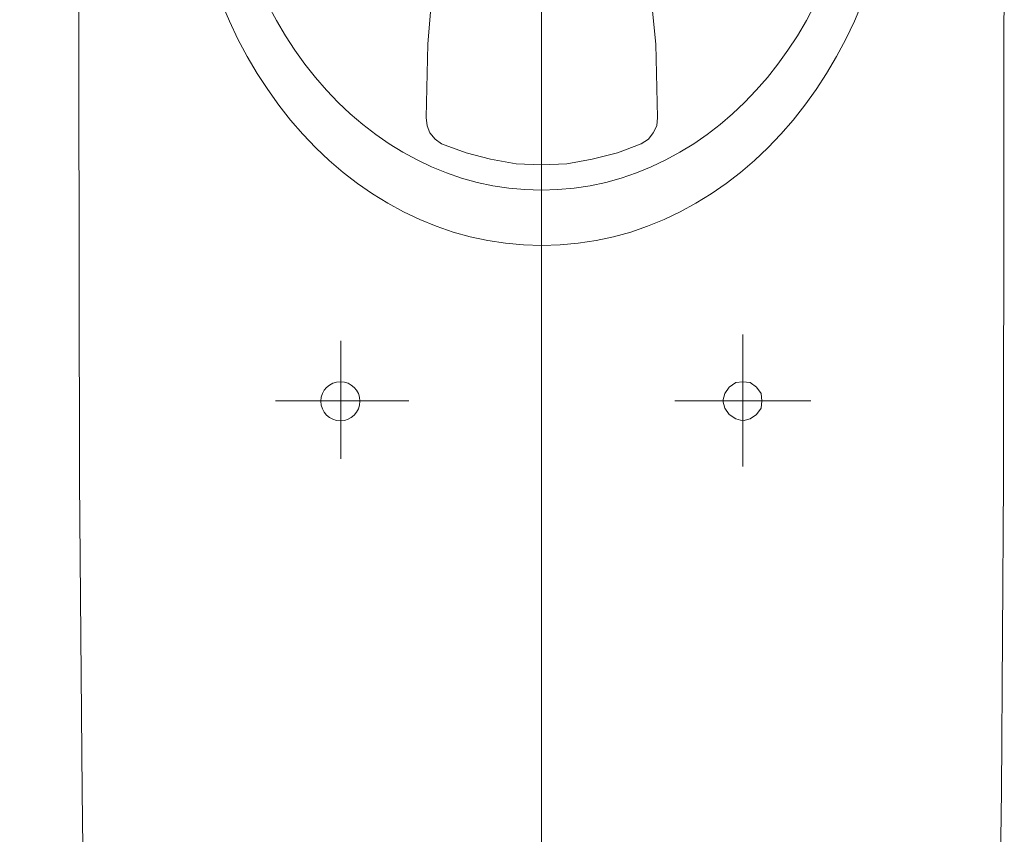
# Model space of a CAD drawing. Header units: millimetres. Extents: x 23192 to 177760, y -399809 to -79279.
# Tile 361 of 656: x 61059 to 61097, y -197694 to -197663. Entities that reach past the tile are written whole.
import ezdxf

# ---------------------------------------------------------------- set-up
doc = ezdxf.new("R2010")
doc.units = ezdxf.units.MM
doc.layers.get('0').update_dxf_attribs({"lineweight": 0})
doc.layers.add('!! 2_wypos-sanitarne', color=240, linetype='Continuous', lineweight=9)
doc.layers.add('!! wymiary osi', color=250, linetype='Continuous', lineweight=9)
doc.styles.add('TXT', font='simplex.shx')
doc.dimstyles.new('DIM50', dxfattribs={"dimscale": 5, "dimtxt": 2.5, "dimasz": 1.5, "dimexe": 0, "dimexo": 0, "dimgap": 0.5, "dimtad": 1, "dimdec": 4, "dimrnd": 0.5, "dimdsep": 46, "dimtxsty": 'TXT', "dimblk1": 'TICK1', "dimblk2": 'TICK1', "dimsah": 1, "dimcen": 0, "dimse1": 1, "dimse2": 1, "dimclrd": 1, "dimclre": 7, "dimclrt": 9, "dimadec": 0, "dimazin": 0, "dimtfac": 1, "dimtdec": 4, "dimtmove": 2, "dimatfit": 3, "dimldrblk": 'TICK1', "dimfxl": 1, "dimtolj": 1, "dimarcsym": 0})

# ---------------------------------------------------------------- blocks, each defined once
blk = doc.blocks.new('A$C324a30b8')
for points in [[(0, 0.01049), (0, -0.71083)], [(0.17552, 0), (0.17692, -0.11958), (0.17797, -0.23916), (0.17832, -0.47832)], [(-0.17832, -0.47832), (-0.17797, -0.23916), (-0.17727, -0.11958), (-0.17552, 0)], [(-0.07762, -0.24458), (-0.07762, -0.29545)], [(0.07727, -0.24755), (0.07727, -0.293)], [(-0.10385, -0.26993), (-0.0514, -0.26993)], [(0.05104, -0.26993), (0.10244, -0.26993)], [(-0.04266, -0.42133), (-0.04405, -0.40734), (-0.04476, -0.37902), (-0.04441, -0.37588), (-0.04301, -0.37308), (-0.04126, -0.37063), (-0.03846, -0.36888), (-0.02937, -0.36538), (-0.01958, -0.36294), (-0.00979, -0.36119), (0, -0.36084), (0.00979, -0.36119), (0.01958, -0.36294), (0.02902, -0.36538), (0.03846, -0.36888), (0.04091, -0.37063), (0.04301, -0.37308), (0.04405, -0.37588), (0.04441, -0.37902), (0.0437, -0.40734), (0.04266, -0.42133)]]:
    blk.add_lwpolyline(points)
blk.add_lwpolyline([(-0.07762, -0.27727), (-0.07483, -0.27692), (-0.07238, -0.27517), (-0.07063, -0.27272), (-0.06993, -0.26993), (-0.07063, -0.26713), (-0.07238, -0.26468), (-0.07483, -0.26294), (-0.07762, -0.26224), (-0.08042, -0.26294), (-0.08287, -0.26468), (-0.08462, -0.26713), (-0.08497, -0.26993), (-0.08462, -0.27272), (-0.08287, -0.27517), (-0.08042, -0.27692)], close=True)
blk.add_circle((0.07744, -0.26975), 0.00752)
for centre, major_axis, ratio in [((-0.00018, -0.49476), (0, -0.16504), 0.829441), ((0, -0.49913), (0, -0.14808), 0.831158)]:
    blk.add_ellipse(centre, major_axis=major_axis, ratio=ratio, start_param=0, end_param=6.283185)
blk = doc.blocks.new('TICK1')
at = {"color": 0}
for p, q in [((0, -1.4), (0, 1.4)), ((0, 0), (-1, 0))]:
    blk.add_line(p, q, dxfattribs=at)
at = {"color": 2}
blk.add_line((-1, -1), (1, 1), dxfattribs=at)
blk = doc.blocks.new('*D2841')
at = {"layer": '!! wymiary osi', "color": 1, "lineweight": -2, "transparency": 16777216}
blk.add_line((60962.202, -197448.628), (60962.202, -197715.128), dxfattribs=at)
at = {"layer": 'DEFPOINTS', "color": 0, "transparency": 16777216}
for p in [(61070.545, -197441.128), (60923.668, -197722.628), (60962.202, -197722.628)]:
    blk.add_point(p, dxfattribs=at)
at = {"layer": '!! wymiary osi', "color": 1, "lineweight": -2, "transparency": 16777216, "xscale": 7.5, "yscale": 7.5, "zscale": 7.5}
for p, rotation in [((60962.202, -197441.128), 90), ((60962.202, -197722.628), 270)]:
    blk.add_blockref('TICK1', p, dxfattribs=dict(at, rotation=rotation))
at = {"layer": '!! wymiary osi', "color": 9, "transparency": 16777216, "insert": (60953.452, -197581.878), "char_height": 12.5, "attachment_point": 5, "rotation": 90, "style": 'TXT'}
blk.add_mtext('\\A1;281.5', dxfattribs=at)

msp = doc.modelspace()

# ---------------------------------------------------------------- block references
at = {"layer": '!! 2_wypos-sanitarne', "xscale": 100, "yscale": 100, "zscale": 100, "rotation": 180}
msp.add_blockref('A$C324a30b8', (61079.07918, -197704.34908), dxfattribs=at)

# ---------------------------------------------------------------- dimensions: what is measured, and where the dimension line sits
at = {"layer": '!! wymiary osi'}
dim = msp.add_linear_dim(base=(60962.20158, -197722.62813), p1=(61070.54515, -197441.12813), p2=(60923.66831, -197722.62813), angle=90, dimstyle='DIM50', dxfattribs=at)
dim.commit()
dim.dimension.update_dxf_attribs({"geometry": '*D2841', "text_midpoint": (60953.45158, -197581.87813)})

doc.saveas('drawing.dxf')
